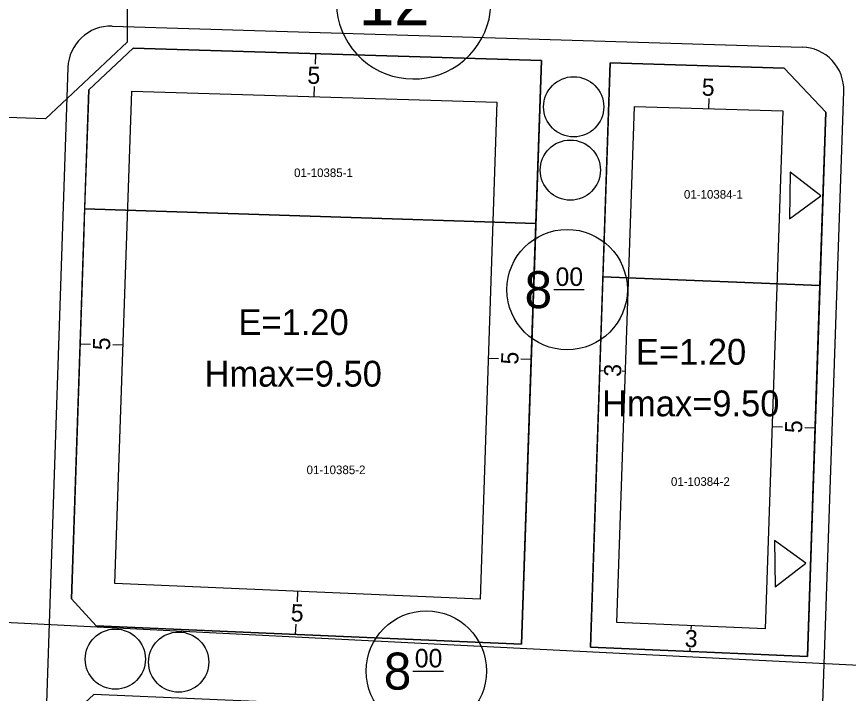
# Model space of a CAD drawing. Extents: x 419396 to 421519, y 4453567 to 4456767.
# Drawn here: x 421146.3 to 421243, y 4454914.7 to 4454993.4 of the extents above; entities that cross this region are included whole.
import ezdxf

# ---------------------------------------------------------------- set-up
doc = ezdxf.new("R2010")
doc.units = 0
for name, color, linetype in [('0_KADASTRO', 7, 'Continuous'), ('0_PLAN_ONAMA_İLAVE_SINIRI', 7, 'Continuous'), ('Level 16', 7, 'Continuous'), ('Level 20', 7, 'Continuous'), ('Level 28', 7, 'Continuous'), ('Level 30', 7, 'Continuous'), ('Level 55', 7, 'Continuous'), ('Level 58', 7, 'Continuous'), ('Level 62', 7, 'Continuous')]:
    doc.layers.add(name, color=color, linetype=linetype)

msp = doc.modelspace()

# ---------------------------------------------------------------- linework, layer by layer
at = {"layer": '0_KADASTRO'}
for points in [[(421154.228, 4454971.006), (421206.7, 4454969.318), (421207.344, 4454988.245), (421159.866, 4454989.682), (421154.698, 4454984.837)], [(421214.494, 4454963.103), (421239.733, 4454962.092), (421240.417, 4454982.239), (421235.589, 4454987.387), (421215.34, 4454988)], [(421206.589, 4454966.043), (421206.7, 4454969.318), (421154.228, 4454971.006), (421154.133, 4454968.219), (421152.688, 4454925.681), (421155.583, 4454922.553), (421205.039, 4454920.406)], [(421214.494, 4454963.103), (421213.031, 4454920.056), (421238.267, 4454918.96), (421239.733, 4454962.092)], [(421137.98, 4454923.304), (421214.86, 4454919.45), (421262.85, 4454917.05), (421316.7, 4454915.64), (421312.35, 4454909.46), (421306.52, 4454893.75), (421298.928, 4454879.53), (421285.07, 4454880), (421282.36, 4454831.02), (421298.781, 4454830.11), (421298.12, 4454819), (421220.47, 4454824.89), (421221.51, 4454877.03), (421221.57, 4454879.85), (421203.67, 4454880.3), (421204.77, 4454912.41), (421155.31, 4454914.55), (421152.21, 4454911.69), (421151.19, 4454881.63), (421145.39, 4454881.78), (421142.95, 4454883.52), (421140.69, 4454887.48), (421139.91, 4454900.08)]]:
    msp.add_lwpolyline(points, close=True, dxfattribs=at)
at = {"layer": '0_PLAN_ONAMA_İLAVE_SINIRI'}
for p, q in [((421159.181, 4455000.705), (421159.181, 4454990.409)), ((421159.181, 4454990.409), (421149.665, 4454981.487)), ((421149.665, 4454981.487), (421117.428, 4454982.463))]:
    msp.add_line(p, q, dxfattribs=at)
at = {"layer": 'Level 16'}
for p, q in [((421236.257, 4454975.26), (421236.191, 4454969.861)), ((421239.824, 4454972.516), (421236.257, 4454975.26)), ((421236.191, 4454969.861), (421239.824, 4454972.516)), ((421238.081, 4454929.823), (421234.432, 4454932.456)), ((421234.432, 4454932.456), (421234.532, 4454927.057)), ((421234.532, 4454927.057), (421238.081, 4454929.823))]:
    msp.add_line(p, q, dxfattribs=at)
at = {"layer": 'Level 20'}
for p, q in [((421181.087, 4454989.038), (421181.051, 4454987.838)), ((421157.751, 4454927.461), (421159.696, 4454984.683)), ((421159.696, 4454984.683), (421202.176, 4454983.397)), ((421180.936, 4454984.04), (421180.972, 4454985.239)), ((421226.795, 4454982.652), (421226.831, 4454983.851)), ((421202.176, 4454983.397), (421200.213, 4454925.618)), ((421216.131, 4454922.925), (421218.169, 4454982.913)), ((421218.169, 4454982.913), (421235.42, 4454982.39)), ((421235.42, 4454982.39), (421233.374, 4454922.176)), ((421153.695, 4454955.334), (421154.895, 4454955.293)), ((421158.693, 4454955.164), (421157.493, 4454955.205)), ((421201.166, 4454953.673), (421202.366, 4454953.632)), ((421206.164, 4454953.503), (421204.964, 4454953.544)), ((421214.124, 4454952.214), (421214.524, 4454952.2)), ((421217.123, 4454952.112), (421216.723, 4454952.126)), ((421234.173, 4454945.698), (421235.373, 4454945.658)), ((421239.171, 4454945.529), (421237.971, 4454945.569)), ((421200.213, 4454925.618), (421157.751, 4454927.461)), ((421178.982, 4454926.539), (421178.93, 4454925.34)), ((421178.765, 4454921.544), (421178.817, 4454922.743)), ((421233.374, 4454922.176), (421216.131, 4454922.925)), ((421224.752, 4454922.55), (421224.735, 4454922.151)), ((421224.622, 4454919.553), (421224.64, 4454919.953))]:
    msp.add_line(p, q, dxfattribs=at)
at = {"layer": 'Level 28'}
for p, q in [((421154.697, 4454984.834), (421159.865, 4454989.679)), ((421159.865, 4454989.679), (421207.343, 4454988.242)), ((421207.343, 4454988.242), (421205.038, 4454920.403)), ((421213.031, 4454920.056), (421215.34, 4454988)), ((421215.34, 4454988), (421235.589, 4454987.387)), ((421235.589, 4454987.387), (421240.417, 4454982.239)), ((421152.687, 4454925.678), (421154.697, 4454984.834)), ((421240.417, 4454982.239), (421238.267, 4454918.96)), ((421155.582, 4454922.55), (421152.687, 4454925.678)), ((421205.038, 4454920.403), (421155.582, 4454922.55)), ((421238.267, 4454918.96), (421213.031, 4454920.056))]:
    msp.add_line(p, q, dxfattribs=at)
at = {"layer": 'Level 55'}
for centre in [(421211.097, 4454982.875), (421210.704, 4454975.514), (421157.801, 4454918.668), (421165.158, 4454918.318)]:
    msp.add_circle(centre, 3.5, dxfattribs=at)
at = {"layer": 'Level 58'}
for p, q in [((421208.773, 4454961.622), (421212.324, 4454961.622)), ((421192.403, 4454917.274), (421195.954, 4454917.274))]:
    msp.add_line(p, q, dxfattribs=at)
for centre in [(421210.334, 4454961.622), (421193.963, 4454917.274)]:
    msp.add_circle(centre, 7, dxfattribs=at)
msp.add_arc((421192.482, 4454995.11), 9, 145.453, 33.34819, dxfattribs=at)
at = {"layer": 'Level 62'}
for p, q in [((421157.432, 4454992.257), (421237.655, 4454989.829)), ((421152.284, 4454987.429), (421147.354, 4454842.354)), ((421239.856, 4454906.829), (421242.501, 4454984.661))]:
    msp.add_line(p, q, dxfattribs=at)
for centre, start, end in [((421157.281, 4454987.259), 88.26606, 178.05376), ((421237.504, 4454984.831), 358.05376, 88.26606)]:
    msp.add_arc(centre, 5, start, end, dxfattribs=at)

# ---------------------------------------------------------------- texts
at = {"layer": '0_KADASTRO'}
for s, p in [('01-10385-1', (421178.579, 4454974.709)), ('01-10384-1', (421223.916, 4454972.199)), ('01-10385-2', (421180.036, 4454940.171)), ('01-10384-2', (421222.407, 4454938.81))]:
    msp.add_text(s, height=1, dxfattribs=at).set_placement(p)
at = {"layer": 'Level 20'}
for s, rotation, p in [('5', 358.26607, (421180.107, 4454985.566)), ('5', 358.26607, (421225.966, 4454984.177)), ('5', 88.05376, (421157.171, 4454954.549)), ('5', 88.05377, (421204.642, 4454952.888)), ('3', 88.05376, (421216.6, 4454951.463)), ('5', 88.05379, (421237.649, 4454944.913)), ('5', 357.51418, (421178.164, 4454923.071)), ('3', 357.51418, (421223.978, 4454920.082))]:
    msp.add_text(s, height=2, rotation=rotation, dxfattribs=at).set_placement(p)
at = {"layer": 'Level 30'}
for s, p in [('E=1.20', (421172.107, 4454956.349)), ('E=1.20', (421218.333, 4454952.897)), ('Hmax=9.50', (421168.169, 4454950.349)), ('Hmax=9.50', (421214.395, 4454946.897))]:
    msp.add_text(s, height=3, dxfattribs=at).set_placement(p)
at = {"layer": 'Level 58'}
for s, height, p in [('12', 5.5339, (421186.118, 4454992.344)), ('00', 2.1521, (421208.989, 4454962.052)), ('8', 4.304, (421205.384, 4454959.47)), ('00', 2.1521, (421192.618, 4454917.704)), ('8', 4.304, (421189.013, 4454915.122))]:
    msp.add_text(s, height=height, dxfattribs=at).set_placement(p)

doc.saveas('drawing.dxf')
